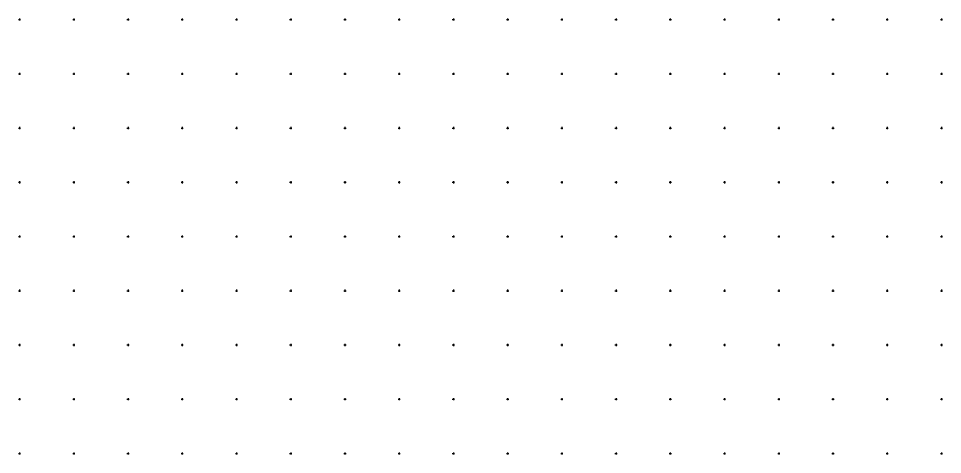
# Model space of a CAD drawing. Extents: x -703403 to -701924, y -1022520 to -1021856.
# Drawn here: x -702700.5 to -702274.5, y -1022125.5 to -1021924.5 of the extents above; entities that cross this region are included whole.
import ezdxf

# ---------------------------------------------------------------- set-up
doc = ezdxf.new("R2010")
doc.units = 0
doc.layers.add('Z_hektometricka_sit', color=7, linetype='Continuous')

msp = doc.modelspace()

# ---------------------------------------------------------------- linework, layer by layer
at = {"layer": 'Z_hektometricka_sit'}
for p, q in [((-702700.5, -1021925), (-702699.5, -1021925)), ((-702700, -1021924.5), (-702700, -1021925.5)), ((-702675.5, -1021925), (-702674.5, -1021925)), ((-702675, -1021924.5), (-702675, -1021925.5)), ((-702650.5, -1021925), (-702649.5, -1021925)), ((-702650, -1021924.5), (-702650, -1021925.5)), ((-702625.5, -1021925), (-702624.5, -1021925)), ((-702625, -1021924.5), (-702625, -1021925.5)), ((-702600.5, -1021925), (-702599.5, -1021925)), ((-702600, -1021924.5), (-702600, -1021925.5)), ((-702575.5, -1021925), (-702574.5, -1021925)), ((-702575, -1021924.5), (-702575, -1021925.5)), ((-702550.5, -1021925), (-702549.5, -1021925)), ((-702550, -1021924.5), (-702550, -1021925.5)), ((-702525.5, -1021925), (-702524.5, -1021925)), ((-702525, -1021924.5), (-702525, -1021925.5)), ((-702500.5, -1021925), (-702499.5, -1021925)), ((-702500, -1021924.5), (-702500, -1021925.5)), ((-702475.5, -1021925), (-702474.5, -1021925)), ((-702475, -1021924.5), (-702475, -1021925.5)), ((-702450.5, -1021925), (-702449.5, -1021925)), ((-702450, -1021924.5), (-702450, -1021925.5)), ((-702425.5, -1021925), (-702424.5, -1021925)), ((-702425, -1021924.5), (-702425, -1021925.5)), ((-702400.5, -1021925), (-702399.5, -1021925)), ((-702400, -1021924.5), (-702400, -1021925.5)), ((-702375.5, -1021925), (-702374.5, -1021925)), ((-702375, -1021924.5), (-702375, -1021925.5)), ((-702350.5, -1021925), (-702349.5, -1021925)), ((-702350, -1021924.5), (-702350, -1021925.5)), ((-702325.5, -1021925), (-702324.5, -1021925)), ((-702325, -1021924.5), (-702325, -1021925.5)), ((-702300.5, -1021925), (-702299.5, -1021925)), ((-702300, -1021924.5), (-702300, -1021925.5)), ((-702275.5, -1021925), (-702274.5, -1021925)), ((-702275, -1021924.5), (-702275, -1021925.5)), ((-702700.5, -1021950), (-702699.5, -1021950)), ((-702700, -1021949.5), (-702700, -1021950.5)), ((-702675.5, -1021950), (-702674.5, -1021950)), ((-702675, -1021949.5), (-702675, -1021950.5)), ((-702650.5, -1021950), (-702649.5, -1021950)), ((-702650, -1021949.5), (-702650, -1021950.5)), ((-702625.5, -1021950), (-702624.5, -1021950)), ((-702625, -1021949.5), (-702625, -1021950.5)), ((-702600.5, -1021950), (-702599.5, -1021950)), ((-702600, -1021949.5), (-702600, -1021950.5)), ((-702575.5, -1021950), (-702574.5, -1021950)), ((-702575, -1021949.5), (-702575, -1021950.5)), ((-702550.5, -1021950), (-702549.5, -1021950)), ((-702550, -1021949.5), (-702550, -1021950.5)), ((-702525.5, -1021950), (-702524.5, -1021950)), ((-702525, -1021949.5), (-702525, -1021950.5)), ((-702500.5, -1021950), (-702499.5, -1021950)), ((-702500, -1021949.5), (-702500, -1021950.5)), ((-702475.5, -1021950), (-702474.5, -1021950)), ((-702475, -1021949.5), (-702475, -1021950.5)), ((-702450.5, -1021950), (-702449.5, -1021950)), ((-702450, -1021949.5), (-702450, -1021950.5)), ((-702425.5, -1021950), (-702424.5, -1021950)), ((-702425, -1021949.5), (-702425, -1021950.5)), ((-702400.5, -1021950), (-702399.5, -1021950)), ((-702400, -1021949.5), (-702400, -1021950.5)), ((-702375.5, -1021950), (-702374.5, -1021950)), ((-702375, -1021949.5), (-702375, -1021950.5)), ((-702350.5, -1021950), (-702349.5, -1021950)), ((-702350, -1021949.5), (-702350, -1021950.5)), ((-702325.5, -1021950), (-702324.5, -1021950)), ((-702325, -1021949.5), (-702325, -1021950.5)), ((-702300.5, -1021950), (-702299.5, -1021950)), ((-702300, -1021949.5), (-702300, -1021950.5)), ((-702275.5, -1021950), (-702274.5, -1021950)), ((-702275, -1021949.5), (-702275, -1021950.5)), ((-702700.5, -1021975), (-702699.5, -1021975)), ((-702700, -1021974.5), (-702700, -1021975.5)), ((-702675.5, -1021975), (-702674.5, -1021975)), ((-702675, -1021974.5), (-702675, -1021975.5)), ((-702650.5, -1021975), (-702649.5, -1021975)), ((-702650, -1021974.5), (-702650, -1021975.5)), ((-702625.5, -1021975), (-702624.5, -1021975)), ((-702625, -1021974.5), (-702625, -1021975.5)), ((-702600.5, -1021975), (-702599.5, -1021975)), ((-702600, -1021974.5), (-702600, -1021975.5)), ((-702575.5, -1021975), (-702574.5, -1021975)), ((-702575, -1021974.5), (-702575, -1021975.5)), ((-702550.5, -1021975), (-702549.5, -1021975)), ((-702550, -1021974.5), (-702550, -1021975.5)), ((-702525.5, -1021975), (-702524.5, -1021975)), ((-702525, -1021974.5), (-702525, -1021975.5)), ((-702500.5, -1021975), (-702499.5, -1021975)), ((-702500, -1021974.5), (-702500, -1021975.5)), ((-702475.5, -1021975), (-702474.5, -1021975)), ((-702475, -1021974.5), (-702475, -1021975.5)), ((-702450.5, -1021975), (-702449.5, -1021975)), ((-702450, -1021974.5), (-702450, -1021975.5)), ((-702425.5, -1021975), (-702424.5, -1021975)), ((-702425, -1021974.5), (-702425, -1021975.5)), ((-702400.5, -1021975), (-702399.5, -1021975)), ((-702400, -1021974.5), (-702400, -1021975.5)), ((-702375.5, -1021975), (-702374.5, -1021975)), ((-702375, -1021974.5), (-702375, -1021975.5)), ((-702350.5, -1021975), (-702349.5, -1021975)), ((-702350, -1021974.5), (-702350, -1021975.5)), ((-702325.5, -1021975), (-702324.5, -1021975)), ((-702325, -1021974.5), (-702325, -1021975.5)), ((-702300.5, -1021975), (-702299.5, -1021975)), ((-702300, -1021974.5), (-702300, -1021975.5)), ((-702275.5, -1021975), (-702274.5, -1021975)), ((-702275, -1021974.5), (-702275, -1021975.5)), ((-702700, -1021999.5), (-702700, -1022000.5)), ((-702675, -1021999.5), (-702675, -1022000.5)), ((-702650, -1021999.5), (-702650, -1022000.5)), ((-702625, -1021999.5), (-702625, -1022000.5)), ((-702600, -1021999.5), (-702600, -1022000.5)), ((-702575, -1021999.5), (-702575, -1022000.5)), ((-702550, -1021999.5), (-702550, -1022000.5)), ((-702525, -1021999.5), (-702525, -1022000.5)), ((-702500, -1021999.5), (-702500, -1022000.5)), ((-702475, -1021999.5), (-702475, -1022000.5)), ((-702450, -1021999.5), (-702450, -1022000.5)), ((-702425, -1021999.5), (-702425, -1022000.5)), ((-702400, -1021999.5), (-702400, -1022000.5)), ((-702375, -1021999.5), (-702375, -1022000.5)), ((-702350, -1021999.5), (-702350, -1022000.5)), ((-702325, -1021999.5), (-702325, -1022000.5)), ((-702300, -1021999.5), (-702300, -1022000.5)), ((-702275, -1021999.5), (-702275, -1022000.5)), ((-702700.5, -1022000), (-702699.5, -1022000)), ((-702675.5, -1022000), (-702674.5, -1022000)), ((-702650.5, -1022000), (-702649.5, -1022000)), ((-702625.5, -1022000), (-702624.5, -1022000)), ((-702600.5, -1022000), (-702599.5, -1022000)), ((-702575.5, -1022000), (-702574.5, -1022000)), ((-702550.5, -1022000), (-702549.5, -1022000)), ((-702525.5, -1022000), (-702524.5, -1022000)), ((-702500.5, -1022000), (-702499.5, -1022000)), ((-702475.5, -1022000), (-702474.5, -1022000)), ((-702450.5, -1022000), (-702449.5, -1022000)), ((-702425.5, -1022000), (-702424.5, -1022000)), ((-702400.5, -1022000), (-702399.5, -1022000)), ((-702375.5, -1022000), (-702374.5, -1022000)), ((-702350.5, -1022000), (-702349.5, -1022000)), ((-702325.5, -1022000), (-702324.5, -1022000)), ((-702300.5, -1022000), (-702299.5, -1022000)), ((-702275.5, -1022000), (-702274.5, -1022000)), ((-702700.5, -1022025), (-702699.5, -1022025)), ((-702700, -1022024.5), (-702700, -1022025.5)), ((-702675.5, -1022025), (-702674.5, -1022025)), ((-702675, -1022024.5), (-702675, -1022025.5)), ((-702650.5, -1022025), (-702649.5, -1022025)), ((-702650, -1022024.5), (-702650, -1022025.5)), ((-702625.5, -1022025), (-702624.5, -1022025)), ((-702625, -1022024.5), (-702625, -1022025.5)), ((-702600.5, -1022025), (-702599.5, -1022025)), ((-702600, -1022024.5), (-702600, -1022025.5)), ((-702575.5, -1022025), (-702574.5, -1022025)), ((-702575, -1022024.5), (-702575, -1022025.5)), ((-702550.5, -1022025), (-702549.5, -1022025)), ((-702550, -1022024.5), (-702550, -1022025.5)), ((-702525.5, -1022025), (-702524.5, -1022025)), ((-702525, -1022024.5), (-702525, -1022025.5)), ((-702500.5, -1022025), (-702499.5, -1022025)), ((-702500, -1022024.5), (-702500, -1022025.5)), ((-702475.5, -1022025), (-702474.5, -1022025)), ((-702475, -1022024.5), (-702475, -1022025.5)), ((-702450.5, -1022025), (-702449.5, -1022025)), ((-702450, -1022024.5), (-702450, -1022025.5)), ((-702425.5, -1022025), (-702424.5, -1022025)), ((-702425, -1022024.5), (-702425, -1022025.5)), ((-702400.5, -1022025), (-702399.5, -1022025)), ((-702400, -1022024.5), (-702400, -1022025.5)), ((-702375.5, -1022025), (-702374.5, -1022025)), ((-702375, -1022024.5), (-702375, -1022025.5)), ((-702350.5, -1022025), (-702349.5, -1022025)), ((-702350, -1022024.5), (-702350, -1022025.5)), ((-702325.5, -1022025), (-702324.5, -1022025)), ((-702325, -1022024.5), (-702325, -1022025.5)), ((-702300.5, -1022025), (-702299.5, -1022025)), ((-702300, -1022024.5), (-702300, -1022025.5)), ((-702275.5, -1022025), (-702274.5, -1022025)), ((-702275, -1022024.5), (-702275, -1022025.5)), ((-702700.5, -1022050), (-702699.5, -1022050)), ((-702700, -1022049.5), (-702700, -1022050.5)), ((-702675.5, -1022050), (-702674.5, -1022050)), ((-702675, -1022049.5), (-702675, -1022050.5)), ((-702650.5, -1022050), (-702649.5, -1022050)), ((-702650, -1022049.5), (-702650, -1022050.5)), ((-702625.5, -1022050), (-702624.5, -1022050)), ((-702625, -1022049.5), (-702625, -1022050.5)), ((-702600.5, -1022050), (-702599.5, -1022050)), ((-702600, -1022049.5), (-702600, -1022050.5)), ((-702575.5, -1022050), (-702574.5, -1022050)), ((-702575, -1022049.5), (-702575, -1022050.5)), ((-702550.5, -1022050), (-702549.5, -1022050)), ((-702550, -1022049.5), (-702550, -1022050.5)), ((-702525.5, -1022050), (-702524.5, -1022050)), ((-702525, -1022049.5), (-702525, -1022050.5)), ((-702500.5, -1022050), (-702499.5, -1022050)), ((-702500, -1022049.5), (-702500, -1022050.5)), ((-702475.5, -1022050), (-702474.5, -1022050)), ((-702475, -1022049.5), (-702475, -1022050.5)), ((-702450.5, -1022050), (-702449.5, -1022050)), ((-702450, -1022049.5), (-702450, -1022050.5)), ((-702425.5, -1022050), (-702424.5, -1022050)), ((-702425, -1022049.5), (-702425, -1022050.5)), ((-702400.5, -1022050), (-702399.5, -1022050)), ((-702400, -1022049.5), (-702400, -1022050.5)), ((-702375.5, -1022050), (-702374.5, -1022050)), ((-702375, -1022049.5), (-702375, -1022050.5)), ((-702350.5, -1022050), (-702349.5, -1022050)), ((-702350, -1022049.5), (-702350, -1022050.5)), ((-702325.5, -1022050), (-702324.5, -1022050)), ((-702325, -1022049.5), (-702325, -1022050.5)), ((-702300.5, -1022050), (-702299.5, -1022050)), ((-702300, -1022049.5), (-702300, -1022050.5)), ((-702275.5, -1022050), (-702274.5, -1022050)), ((-702275, -1022049.5), (-702275, -1022050.5)), ((-702700.5, -1022075), (-702699.5, -1022075)), ((-702700, -1022074.5), (-702700, -1022075.5)), ((-702675.5, -1022075), (-702674.5, -1022075)), ((-702675, -1022074.5), (-702675, -1022075.5)), ((-702650.5, -1022075), (-702649.5, -1022075)), ((-702650, -1022074.5), (-702650, -1022075.5)), ((-702625.5, -1022075), (-702624.5, -1022075)), ((-702625, -1022074.5), (-702625, -1022075.5)), ((-702600.5, -1022075), (-702599.5, -1022075)), ((-702600, -1022074.5), (-702600, -1022075.5)), ((-702575.5, -1022075), (-702574.5, -1022075)), ((-702575, -1022074.5), (-702575, -1022075.5)), ((-702550.5, -1022075), (-702549.5, -1022075)), ((-702550, -1022074.5), (-702550, -1022075.5)), ((-702525.5, -1022075), (-702524.5, -1022075)), ((-702525, -1022074.5), (-702525, -1022075.5)), ((-702500.5, -1022075), (-702499.5, -1022075)), ((-702500, -1022074.5), (-702500, -1022075.5)), ((-702475.5, -1022075), (-702474.5, -1022075)), ((-702475, -1022074.5), (-702475, -1022075.5)), ((-702450.5, -1022075), (-702449.5, -1022075)), ((-702450, -1022074.5), (-702450, -1022075.5)), ((-702425.5, -1022075), (-702424.5, -1022075)), ((-702425, -1022074.5), (-702425, -1022075.5)), ((-702400.5, -1022075), (-702399.5, -1022075)), ((-702400, -1022074.5), (-702400, -1022075.5)), ((-702375.5, -1022075), (-702374.5, -1022075)), ((-702375, -1022074.5), (-702375, -1022075.5)), ((-702350.5, -1022075), (-702349.5, -1022075)), ((-702350, -1022074.5), (-702350, -1022075.5)), ((-702325.5, -1022075), (-702324.5, -1022075)), ((-702325, -1022074.5), (-702325, -1022075.5)), ((-702300.5, -1022075), (-702299.5, -1022075)), ((-702300, -1022074.5), (-702300, -1022075.5)), ((-702275.5, -1022075), (-702274.5, -1022075)), ((-702275, -1022074.5), (-702275, -1022075.5)), ((-702700.5, -1022100), (-702699.5, -1022100)), ((-702700, -1022099.5), (-702700, -1022100.5)), ((-702675.5, -1022100), (-702674.5, -1022100)), ((-702675, -1022099.5), (-702675, -1022100.5)), ((-702650.5, -1022100), (-702649.5, -1022100)), ((-702650, -1022099.5), (-702650, -1022100.5)), ((-702625.5, -1022100), (-702624.5, -1022100)), ((-702625, -1022099.5), (-702625, -1022100.5)), ((-702600.5, -1022100), (-702599.5, -1022100)), ((-702600, -1022099.5), (-702600, -1022100.5)), ((-702575.5, -1022100), (-702574.5, -1022100)), ((-702575, -1022099.5), (-702575, -1022100.5)), ((-702550.5, -1022100), (-702549.5, -1022100)), ((-702550, -1022099.5), (-702550, -1022100.5)), ((-702525.5, -1022100), (-702524.5, -1022100)), ((-702525, -1022099.5), (-702525, -1022100.5)), ((-702500.5, -1022100), (-702499.5, -1022100)), ((-702500, -1022099.5), (-702500, -1022100.5)), ((-702475.5, -1022100), (-702474.5, -1022100)), ((-702475, -1022099.5), (-702475, -1022100.5)), ((-702450.5, -1022100), (-702449.5, -1022100)), ((-702450, -1022099.5), (-702450, -1022100.5)), ((-702425.5, -1022100), (-702424.5, -1022100)), ((-702425, -1022099.5), (-702425, -1022100.5)), ((-702400.5, -1022100), (-702399.5, -1022100)), ((-702400, -1022099.5), (-702400, -1022100.5)), ((-702375.5, -1022100), (-702374.5, -1022100)), ((-702375, -1022099.5), (-702375, -1022100.5)), ((-702350.5, -1022100), (-702349.5, -1022100)), ((-702350, -1022099.5), (-702350, -1022100.5)), ((-702325.5, -1022100), (-702324.5, -1022100)), ((-702325, -1022099.5), (-702325, -1022100.5)), ((-702300.5, -1022100), (-702299.5, -1022100)), ((-702300, -1022099.5), (-702300, -1022100.5)), ((-702275.5, -1022100), (-702274.5, -1022100)), ((-702275, -1022099.5), (-702275, -1022100.5)), ((-702700.5, -1022125), (-702699.5, -1022125)), ((-702700, -1022124.5), (-702700, -1022125.5)), ((-702675.5, -1022125), (-702674.5, -1022125)), ((-702675, -1022124.5), (-702675, -1022125.5)), ((-702650.5, -1022125), (-702649.5, -1022125)), ((-702650, -1022124.5), (-702650, -1022125.5)), ((-702625.5, -1022125), (-702624.5, -1022125)), ((-702625, -1022124.5), (-702625, -1022125.5)), ((-702600.5, -1022125), (-702599.5, -1022125)), ((-702600, -1022124.5), (-702600, -1022125.5)), ((-702575.5, -1022125), (-702574.5, -1022125)), ((-702575, -1022124.5), (-702575, -1022125.5)), ((-702550.5, -1022125), (-702549.5, -1022125)), ((-702550, -1022124.5), (-702550, -1022125.5)), ((-702525.5, -1022125), (-702524.5, -1022125)), ((-702525, -1022124.5), (-702525, -1022125.5)), ((-702500.5, -1022125), (-702499.5, -1022125)), ((-702500, -1022124.5), (-702500, -1022125.5)), ((-702475.5, -1022125), (-702474.5, -1022125)), ((-702475, -1022124.5), (-702475, -1022125.5)), ((-702450.5, -1022125), (-702449.5, -1022125)), ((-702450, -1022124.5), (-702450, -1022125.5)), ((-702425.5, -1022125), (-702424.5, -1022125)), ((-702425, -1022124.5), (-702425, -1022125.5)), ((-702400.5, -1022125), (-702399.5, -1022125)), ((-702400, -1022124.5), (-702400, -1022125.5)), ((-702375.5, -1022125), (-702374.5, -1022125)), ((-702375, -1022124.5), (-702375, -1022125.5)), ((-702350.5, -1022125), (-702349.5, -1022125)), ((-702350, -1022124.5), (-702350, -1022125.5)), ((-702325.5, -1022125), (-702324.5, -1022125)), ((-702325, -1022124.5), (-702325, -1022125.5)), ((-702300.5, -1022125), (-702299.5, -1022125)), ((-702300, -1022124.5), (-702300, -1022125.5)), ((-702275.5, -1022125), (-702274.5, -1022125)), ((-702275, -1022124.5), (-702275, -1022125.5))]:
    msp.add_line(p, q, dxfattribs=at)

doc.saveas('drawing.dxf')
